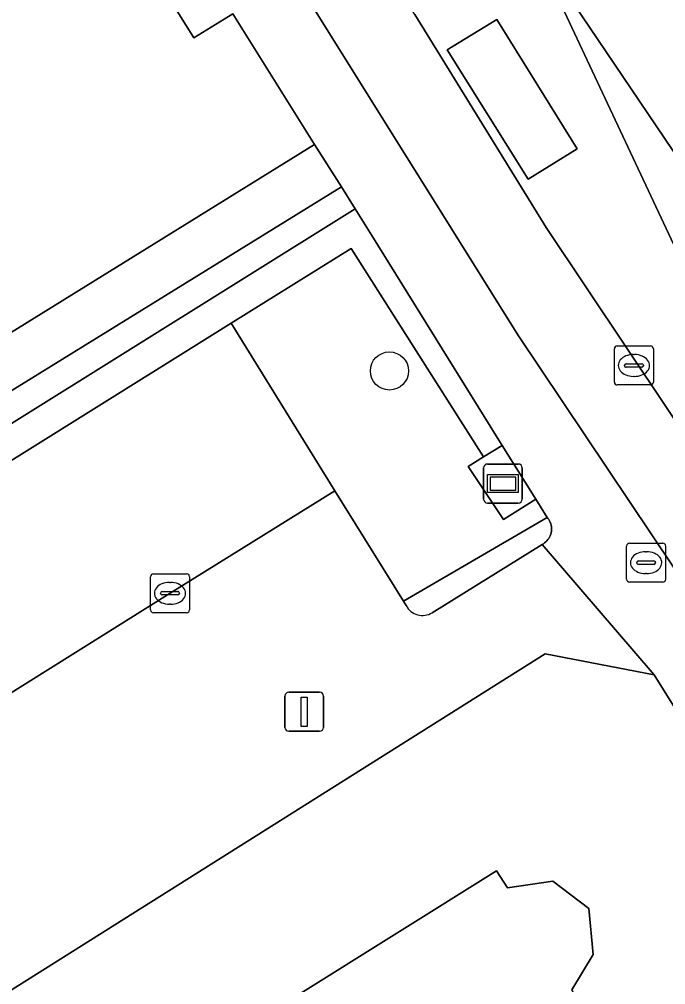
# Model space of a CAD drawing. Extents: x 159279 to 160377, y 384531 to 385888.
# Drawn here: x 160014.15 to 160030.71, y 385265.07 to 385289.82 of the extents above; entities that cross this region are included whole.
import ezdxf

# ---------------------------------------------------------------- set-up
doc = ezdxf.new("R2010")
doc.units = 0
for name, color, linetype in [('IMGEO_Berm_open', 7, 'Continuous'), ('IMGEO_Boom', 7, 'Continuous'), ('IMGEO_Brandkraan', 7, 'Continuous'), ('IMGEO_Erf', 7, 'Continuous'), ('IMGEO_Fietspad_gesloten', 7, 'Continuous'), ('IMGEO_Groenvoorziening', 7, 'Continuous'), ('IMGEO_Haag', 7, 'Continuous'), ('IMGEO_Informatiebord', 7, 'Continuous'), ('IMGEO_Kolk', 7, 'Continuous'), ('IMGEO_Lichtmast', 7, 'Continuous'), ('IMGEO_OVBaan_open', 7, 'Continuous'), ('IMGEO_Pand', 7, 'Continuous'), ('IMGEO_Parkeervlak_open', 7, 'Continuous'), ('IMGEO_Rijbaan_regionaal_gesloten', 7, 'Continuous'), ('IMGEO_Rioolput', 7, 'Continuous'), ('IMGEO_Voetpad_gesloten', 7, 'Continuous'), ('IMGEO_Voetpad_open', 7, 'Continuous')]:
    doc.layers.add(name, color=color, linetype=linetype)

msp = doc.modelspace()

# ---------------------------------------------------------------- linework, layer by layer
at = {"layer": 'IMGEO_Berm_open'}
msp.add_lwpolyline([(160024.278, 385289.939), (160027.645, 385284.48), (160033.843, 385275.204), (160034.653, 385273.992), (160037.875, 385268.842), (160038.698, 385269.382), (160036.132, 385273.474), (160035.093, 385275.131), (160027.265, 385291.84)], dxfattribs=at)
msp.add_lwpolyline([(160028.441, 385286.5), (160027.185, 385285.721), (160025.112, 385289.034), (160026.382, 385289.816)], close=True, dxfattribs=at)
at = {"layer": 'IMGEO_Boom'}
msp.add_circle((160023.632, 385280.805), 0.489, dxfattribs=at)
at = {"layer": 'IMGEO_Brandkraan'}
for p, q in [((160029.782, 385276.39), (160030.634, 385276.39)), ((160029.707, 385275.464), (160029.707, 385276.316)), ((160030.195, 385276.17), (160030.22, 385276.17)), ((160030.708, 385276.316), (160030.708, 385275.464)), ((160029.966, 385275.884), (160029.966, 385275.896)), ((160030.009, 385275.933), (160030.407, 385275.933)), ((160030.45, 385275.896), (160030.45, 385275.884)), ((160030.404, 385275.847), (160030.006, 385275.847)), ((160030.218, 385275.61), (160030.193, 385275.61)), ((160030.634, 385275.39), (160029.782, 385275.39))]:
    msp.add_line(p, q, dxfattribs=at)
for points in [[(160029.782, 385276.39), (160030.634, 385276.39)], [(160029.707, 385275.464), (160029.707, 385276.316)], [(160030.708, 385276.316), (160030.708, 385275.464)], [(160030.634, 385275.39), (160029.782, 385275.39)]]:
    msp.add_lwpolyline(points, dxfattribs=at)
for centre, radius, start, end in [((160029.784, 385276.314), 0.0765, 91.552, 178.448), ((160029.784, 385276.314), 0.0765, 91.552, 178.448), ((160030.632, 385276.314), 0.0765, 1.552, 88.448), ((160030.632, 385276.314), 0.0765, 1.552, 88.448), ((160030.006, 385275.893), 0.0403, 85.8775, 175.7526), ((160030.003, 385275.883), 0.0366, 178.938, 274.7102), ((160030.407, 385275.89), 0.043, 264.8664, 352.4533), ((160030.411, 385275.895), 0.0386, 1.7309, 96.639), ((160029.784, 385275.466), 0.0765, 181.552, 268.448), ((160029.784, 385275.466), 0.0765, 181.552, 268.448), ((160030.632, 385275.466), 0.0765, 271.552, 358.448), ((160030.632, 385275.466), 0.0765, 271.552, 358.448)]:
    msp.add_arc(centre, radius, start, end, dxfattribs=at)
for centre, major_axis, ratio, start_param, end_param in [((160030.194, 385275.89), (-0.387, 0.002), 0.722429, 4.712389, 7.853982), ((160030.219, 385275.89), (-0.39, 0.002), 0.717154, 1.570796, 4.712389)]:
    msp.add_ellipse(centre, major_axis=major_axis, ratio=ratio, start_param=start_param, end_param=end_param, dxfattribs=at)
at = {"layer": 'IMGEO_Erf'}
for points in [[(160010.599, 385232.505), (160016.359, 385236.243), (160014.291, 385239.562), (160016.267, 385240.793), (160018.178, 385241.984), (160020.184, 385238.764), (160025.952, 385242.364), (160023.927, 385245.579), (160025.815, 385246.767), (160024.857, 385248.289), (160029.616, 385251.285), (160029.725, 385251.354), (160029.087, 385252.366), (160030.957, 385253.535), (160032.815, 385250.561), (160033.81, 385251.182), (160035.606, 385248.307), (160042.913, 385252.94), (160034.022, 385267.23), (160030.41, 385273.011), (160027.623, 385273.553), (160000, 385256.156), (159990.225, 385250), (159978.585, 385242.669)], [(160021.267, 385264.793), (160026.374, 385267.989), (160026.654, 385267.554), (160027.815, 385267.728), (160028.737, 385267.022), (160028.852, 385265.843), (160028.308, 385264.943)]]:
    msp.add_lwpolyline(points, dxfattribs=at)
at = {"layer": 'IMGEO_Fietspad_gesloten'}
msp.add_lwpolyline([(160055.018, 385241.44), (160049.663, 385250), (160044.766, 385257.828), (160037.875, 385268.842), (160034.653, 385273.992), (160033.843, 385275.204), (160027.645, 385284.48), (160024.278, 385289.939), (160022.211, 385293.269), (160020.377, 385296.132), (160018.776, 385294.779), (160026.937, 385281.707), (160032.057, 385274.063), (160032.718, 385273.076), (160047.18, 385250), (160053.398, 385240.079), (160092.249, 385177.885), (160104.667, 385158.002), (160141.825, 385098.651), (160153.077, 385080.642), (160154.882, 385081.787), (160143.495, 385099.967), (160106.475, 385159.114), (160094.593, 385178.157)], close=True, dxfattribs=at)
at = {"layer": 'IMGEO_Groenvoorziening'}
for points in [[(160021.714, 385286.611), (160019.616, 385289.964), (160018.617, 385289.349), (160017.346, 385291.398), (160018.331, 385292.02), (160017.868, 385292.544), (160015.05, 385290.818), (160013.327, 385289.79), (160008.182, 385286.603), (160010.135, 385283.308), (160003.62, 385279.271), (160005.341, 385276.469)], [(159974.665, 385254.877), (159983.826, 385260.557), (159990.424, 385264.684), (160010.962, 385277.594), (160022.754, 385284.958), (160022.401, 385285.525), (160004.907, 385274.719), (160004.188, 385275.85), (160000, 385273.252), (159995.682, 385270.573), (159995.252, 385271.302), (159993.583, 385270.249), (159994.009, 385269.544), (159980.305, 385261.133), (159981.007, 385259.989), (159974.124, 385255.76)], [(160000, 385269.765), (160006.826, 385274.06), (160011.082, 385276.726), (160019.573, 385282.028), (160022.647, 385283.947), (160026.043, 385278.599), (160026.523, 385278.898), (160023.177, 385284.278), (160022.754, 385284.958), (160010.962, 385277.594), (159990.424, 385264.684), (159983.826, 385260.557), (159974.665, 385254.877), (159975.083, 385254.195), (159983.682, 385259.527), (159985.603, 385260.731), (159989.86, 385263.388), (159992.007, 385264.735)], [(160022.647, 385283.947), (160019.573, 385282.028), (160022.234, 385277.731), (160023.989, 385274.901), (160027.673, 385277.048), (160027.382, 385277.517), (160026.551, 385277), (160025.651, 385278.356), (160026.043, 385278.599)]]:
    msp.add_lwpolyline(points, close=True, dxfattribs=at)
for points in [[(160027.54, 385276.358), (160027.575, 385276.377), (160027.607, 385276.399), (160027.638, 385276.423), (160027.666, 385276.45), (160027.692, 385276.48), (160027.715, 385276.512), (160027.735, 385276.546), (160027.752, 385276.581), (160027.766, 385276.618), (160027.776, 385276.656), (160027.783, 385276.694), (160027.786, 385276.734), (160027.786, 385276.773), (160027.783, 385276.812), (160027.776, 385276.851), (160027.765, 385276.888), (160027.752, 385276.925), (160027.735, 385276.961), (160027.715, 385276.994), (160027.692, 385277.026), (160027.673, 385277.048), (160023.989, 385274.901), (160024.058, 385274.79)], [(160024.726, 385274.607), (160027.54, 385276.358)]]:
    msp.add_lwpolyline(points, dxfattribs=at)
msp.add_arc((160024.477, 385275.009), 0.473, 207.5906, 301.7685, dxfattribs=at)
at = {"layer": 'IMGEO_Haag'}
msp.add_lwpolyline([(160000, 385269.765), (160006.826, 385274.06), (160011.082, 385276.726), (160019.573, 385282.028), (160022.647, 385283.947), (160026.043, 385278.599), (160026.523, 385278.898), (160023.177, 385284.278), (160022.754, 385284.958), (160010.962, 385277.594), (159990.424, 385264.684), (159983.826, 385260.557), (159974.665, 385254.877), (159975.083, 385254.195), (159983.682, 385259.527), (159985.603, 385260.731), (159989.86, 385263.388), (159992.007, 385264.735)], close=True, dxfattribs=at)
for points in [[(160027.54, 385276.358), (160027.575, 385276.377), (160027.607, 385276.399), (160027.638, 385276.423), (160027.666, 385276.45), (160027.692, 385276.48), (160027.715, 385276.512), (160027.735, 385276.546), (160027.752, 385276.581), (160027.766, 385276.618), (160027.776, 385276.656), (160027.783, 385276.694), (160027.786, 385276.734), (160027.786, 385276.773), (160027.783, 385276.812), (160027.776, 385276.851), (160027.765, 385276.888), (160027.752, 385276.925), (160027.735, 385276.961), (160027.715, 385276.994), (160027.692, 385277.026), (160027.673, 385277.048), (160023.989, 385274.901), (160024.058, 385274.79)], [(160024.726, 385274.607), (160027.54, 385276.358)]]:
    msp.add_lwpolyline(points, dxfattribs=at)
msp.add_arc((160024.477, 385275.009), 0.473, 207.5906, 301.7685, dxfattribs=at)
at = {"layer": 'IMGEO_Informatiebord'}
for p, q in [((160026.142, 385278.419), (160026.932, 385278.419)), ((160026.932, 385278.419), (160026.142, 385278.419)), ((160026.042, 385277.519), (160026.042, 385278.319)), ((160026.042, 385278.319), (160026.042, 385277.519)), ((160027.032, 385278.319), (160027.032, 385277.519)), ((160027.032, 385277.519), (160027.032, 385278.319)), ((160026.932, 385277.419), (160026.142, 385277.419)), ((160026.142, 385277.419), (160026.932, 385277.419))]:
    msp.add_line(p, q, dxfattribs=at)
for points in [[(160026.143, 385278.151), (160026.931, 385278.151), (160026.931, 385277.687), (160026.143, 385277.687), (160026.143, 385278.151)], [(160026.208, 385278.086), (160026.208, 385277.752), (160026.866, 385277.752), (160026.866, 385278.086), (160026.208, 385278.086)]]:
    msp.add_lwpolyline(points, dxfattribs=at)
for centre, start, end in [((160026.142, 385278.319), 90, 180), ((160026.142, 385278.319), 90, 180), ((160026.932, 385278.319), 0, 90), ((160026.932, 385278.319), 360, 90), ((160026.142, 385277.519), 180, 270), ((160026.142, 385277.519), 180, 270), ((160026.932, 385277.519), 270, 0), ((160026.932, 385277.519), 270, 0)]:
    msp.add_arc(centre, 0.1, start, end, dxfattribs=at)
at = {"layer": 'IMGEO_Kolk'}
for p, q in [((160017.584, 385275.605), (160018.436, 385275.605)), ((160017.509, 385274.679), (160017.509, 385275.531)), ((160017.997, 385275.385), (160018.022, 385275.385)), ((160018.51, 385275.531), (160018.51, 385274.679)), ((160017.768, 385275.099), (160017.768, 385275.111)), ((160017.811, 385275.148), (160018.209, 385275.148)), ((160018.252, 385275.111), (160018.252, 385275.099)), ((160018.206, 385275.062), (160017.808, 385275.062)), ((160018.02, 385274.825), (160017.995, 385274.825)), ((160018.436, 385274.605), (160017.584, 385274.605))]:
    msp.add_line(p, q, dxfattribs=at)
for points in [[(160017.584, 385275.605), (160018.436, 385275.605)], [(160017.509, 385274.679), (160017.509, 385275.531)], [(160018.51, 385275.531), (160018.51, 385274.679)], [(160018.436, 385274.605), (160017.584, 385274.605)]]:
    msp.add_lwpolyline(points, dxfattribs=at)
for centre, radius, start, end in [((160017.586, 385275.529), 0.0765, 91.552, 178.448), ((160017.586, 385275.529), 0.0765, 91.552, 178.448), ((160018.434, 385275.529), 0.0765, 1.552, 88.448), ((160018.434, 385275.529), 0.0765, 1.552, 88.448), ((160017.808, 385275.108), 0.0403, 85.8775, 175.7526), ((160018.213, 385275.11), 0.0386, 1.7309, 96.639), ((160017.805, 385275.098), 0.0366, 178.938, 274.7102), ((160018.209, 385275.105), 0.043, 264.8664, 352.4533), ((160017.586, 385274.681), 0.0765, 181.552, 268.448), ((160017.586, 385274.681), 0.0765, 181.552, 268.448), ((160018.434, 385274.681), 0.0765, 271.552, 358.448), ((160018.434, 385274.681), 0.0765, 271.552, 358.448)]:
    msp.add_arc(centre, radius, start, end, dxfattribs=at)
for centre, major_axis, ratio, start_param, end_param in [((160017.996, 385275.105), (-0.387, 0.002), 0.722429, 4.712389, 7.853982), ((160018.021, 385275.105), (-0.39, 0.002), 0.717154, 1.570796, 4.712389)]:
    msp.add_ellipse(centre, major_axis=major_axis, ratio=ratio, start_param=start_param, end_param=end_param, dxfattribs=at)
at = {"layer": 'IMGEO_Lichtmast'}
for p, q in [((160020.953, 385271.668), (160020.953, 385272.468)), ((160020.953, 385272.468), (160020.953, 385271.668)), ((160021.053, 385272.568), (160021.843, 385272.568)), ((160021.843, 385272.568), (160021.053, 385272.568)), ((160021.943, 385272.468), (160021.943, 385271.668)), ((160021.943, 385271.668), (160021.943, 385272.468)), ((160021.843, 385271.568), (160021.053, 385271.568)), ((160021.053, 385271.568), (160021.843, 385271.568))]:
    msp.add_line(p, q, dxfattribs=at)
msp.add_lwpolyline([(160021.373, 385272.443), (160021.523, 385272.443), (160021.523, 385271.693), (160021.373, 385271.693), (160021.373, 385272.443)], dxfattribs=at)
for centre, start, end in [((160021.053, 385272.468), 90, 180), ((160021.053, 385272.468), 90, 180), ((160021.843, 385272.468), 0, 90), ((160021.843, 385272.468), 360, 90), ((160021.053, 385271.668), 180, 270), ((160021.053, 385271.668), 180, 270), ((160021.843, 385271.668), 270, 0), ((160021.843, 385271.668), 270, 0)]:
    msp.add_arc(centre, 0.1, start, end, dxfattribs=at)
at = {"layer": 'IMGEO_OVBaan_open'}
msp.add_lwpolyline([(160037.064, 385277.262), (160036.084, 385278.83), (160031.534, 385285.509), (160027.265, 385291.84), (160035.093, 385275.131), (160036.132, 385273.474), (160038.698, 385269.382), (160045.073, 385259.219), (160045.085, 385259.2), (160045.605, 385258.38), (160046.395, 385257.137), (160049.745, 385252.054), (160051.974, 385253.392), (160051.823, 385253.65), (160043.247, 385267.376)], close=True, dxfattribs=at)
at = {"layer": 'IMGEO_Pand'}
msp.add_lwpolyline([(160027.214, 385255.342), (160029.223, 385256.606), (160028.559, 385257.665), (160031.652, 385259.601), (160028.308, 385264.943), (160028.852, 385265.843), (160028.737, 385267.022), (160027.815, 385267.728), (160026.654, 385267.554), (160026.374, 385267.989), (160021.267, 385264.793), (160021.811, 385263.924)], close=True, dxfattribs=at)
at = {"layer": 'IMGEO_Parkeervlak_open'}
msp.add_lwpolyline([(160013.738, 385272.425), (160018.011, 385275.104), (160022.234, 385277.731), (160019.573, 385282.028), (160011.082, 385276.726)], close=True, dxfattribs=at)
at = {"layer": 'IMGEO_Rijbaan_regionaal_gesloten'}
msp.add_lwpolyline([(160095.214, 385189.279), (160061.923, 385242.469), (160057.468, 385250), (160054.758, 385254.582), (160050.878, 385260.86), (160039.605, 385278.885), (160039.367, 385279.265), (160038.813, 385280.096), (160029.824, 385293.488), (160027.265, 385291.84), (160031.534, 385285.509), (160036.084, 385278.83), (160037.064, 385277.262), (160043.247, 385267.376), (160051.823, 385253.65), (160051.974, 385253.392), (160053.961, 385250), (160054.624, 385248.869), (160057.87, 385243.268), (160065.422, 385231.223)], dxfattribs=at)
at = {"layer": 'IMGEO_Rioolput'}
for p, q in [((160029.394, 385280.52), (160029.394, 385281.372)), ((160029.469, 385281.446), (160030.321, 385281.446)), ((160030.395, 385281.372), (160030.395, 385280.52)), ((160029.882, 385281.226), (160029.907, 385281.226)), ((160029.653, 385280.94), (160029.653, 385280.952)), ((160030.091, 385280.903), (160029.693, 385280.903)), ((160029.696, 385280.989), (160030.094, 385280.989)), ((160030.137, 385280.952), (160030.137, 385280.94)), ((160029.905, 385280.666), (160029.88, 385280.666)), ((160030.321, 385280.446), (160029.469, 385280.446))]:
    msp.add_line(p, q, dxfattribs=at)
for points in [[(160029.394, 385280.52), (160029.394, 385281.372)], [(160029.469, 385281.446), (160030.321, 385281.446)], [(160030.395, 385281.372), (160030.395, 385280.52)], [(160030.321, 385280.446), (160029.469, 385280.446)]]:
    msp.add_lwpolyline(points, dxfattribs=at)
for centre, radius, start, end in [((160029.471, 385281.37), 0.0765, 91.552, 178.448), ((160029.471, 385281.37), 0.0765, 91.552, 178.448), ((160030.319, 385281.37), 0.0765, 1.552, 88.448), ((160030.319, 385281.37), 0.0765, 1.552, 88.448), ((160029.693, 385280.949), 0.0403, 85.8775, 175.7526), ((160029.69, 385280.939), 0.0366, 178.938, 274.7102), ((160030.094, 385280.946), 0.043, 264.8664, 352.4533), ((160030.098, 385280.951), 0.0386, 1.7309, 96.639), ((160029.471, 385280.522), 0.0765, 181.552, 268.448), ((160029.471, 385280.522), 0.0765, 181.552, 268.448), ((160030.319, 385280.522), 0.0765, 271.552, 358.448), ((160030.319, 385280.522), 0.0765, 271.552, 358.448)]:
    msp.add_arc(centre, radius, start, end, dxfattribs=at)
for centre, major_axis, ratio, start_param, end_param in [((160029.881, 385280.946), (-0.387, 0.002), 0.722429, 4.712389, 7.853982), ((160029.906, 385280.946), (-0.39, 0.002), 0.717154, 1.570796, 4.712389)]:
    msp.add_ellipse(centre, major_axis=major_axis, ratio=ratio, start_param=start_param, end_param=end_param, dxfattribs=at)
at = {"layer": 'IMGEO_Voetpad_gesloten'}
msp.add_lwpolyline([(160028.441, 385286.5), (160026.382, 385289.816), (160025.112, 385289.034), (160027.185, 385285.721)], close=True, dxfattribs=at)
at = {"layer": 'IMGEO_Voetpad_open'}
for points in [[(160032.057, 385274.063), (160026.937, 385281.707), (160018.776, 385294.779)], [(160017.346, 385291.398), (160018.617, 385289.349), (160019.616, 385289.964), (160021.714, 385286.611), (160022.401, 385285.525), (160022.754, 385284.958), (160023.177, 385284.278), (160026.523, 385278.898), (160027.382, 385277.517), (160027.673, 385277.048), (160027.692, 385277.026), (160027.715, 385276.994), (160027.735, 385276.961), (160027.752, 385276.925), (160027.765, 385276.888), (160027.776, 385276.851), (160027.783, 385276.812), (160027.786, 385276.773), (160027.786, 385276.734), (160027.783, 385276.694), (160027.776, 385276.656), (160027.766, 385276.618), (160027.752, 385276.581), (160027.735, 385276.546), (160027.715, 385276.512), (160027.692, 385276.48), (160027.666, 385276.45), (160027.638, 385276.423), (160027.607, 385276.399), (160027.575, 385276.377), (160027.54, 385276.358), (160030.41, 385273.011), (160034.022, 385267.23)], [(159980.305, 385261.133), (159994.009, 385269.544), (159993.583, 385270.249), (159995.252, 385271.302), (159995.682, 385270.573), (160000, 385273.252), (160004.188, 385275.85), (160004.907, 385274.719), (160022.401, 385285.525), (160021.714, 385286.611), (160005.341, 385276.469), (160003.62, 385279.271), (160010.135, 385283.308), (160008.182, 385286.603), (160013.327, 385289.79), (160015.05, 385290.818)], [(160024.058, 385274.79), (160023.989, 385274.901), (160022.234, 385277.731), (160018.011, 385275.104), (160013.738, 385272.425), (160009.459, 385269.762), (160004.844, 385266.863), (160000, 385263.812), (159994.657, 385260.446), (159992.591, 385259.154), (159990.455, 385257.818), (159988.361, 385256.476)], [(160027.623, 385273.553), (160030.41, 385273.011), (160027.54, 385276.358), (160024.726, 385274.607)], [(159978.585, 385242.669), (159990.225, 385250), (160000, 385256.156), (160027.623, 385273.553)]]:
    msp.add_lwpolyline(points, dxfattribs=at)
msp.add_lwpolyline([(160026.523, 385278.898), (160026.043, 385278.599), (160025.651, 385278.356), (160026.551, 385277), (160027.382, 385277.517)], close=True, dxfattribs=at)
msp.add_arc((160024.477, 385275.009), 0.473, 207.5906, 301.7685, dxfattribs=at)

doc.saveas('drawing.dxf')
